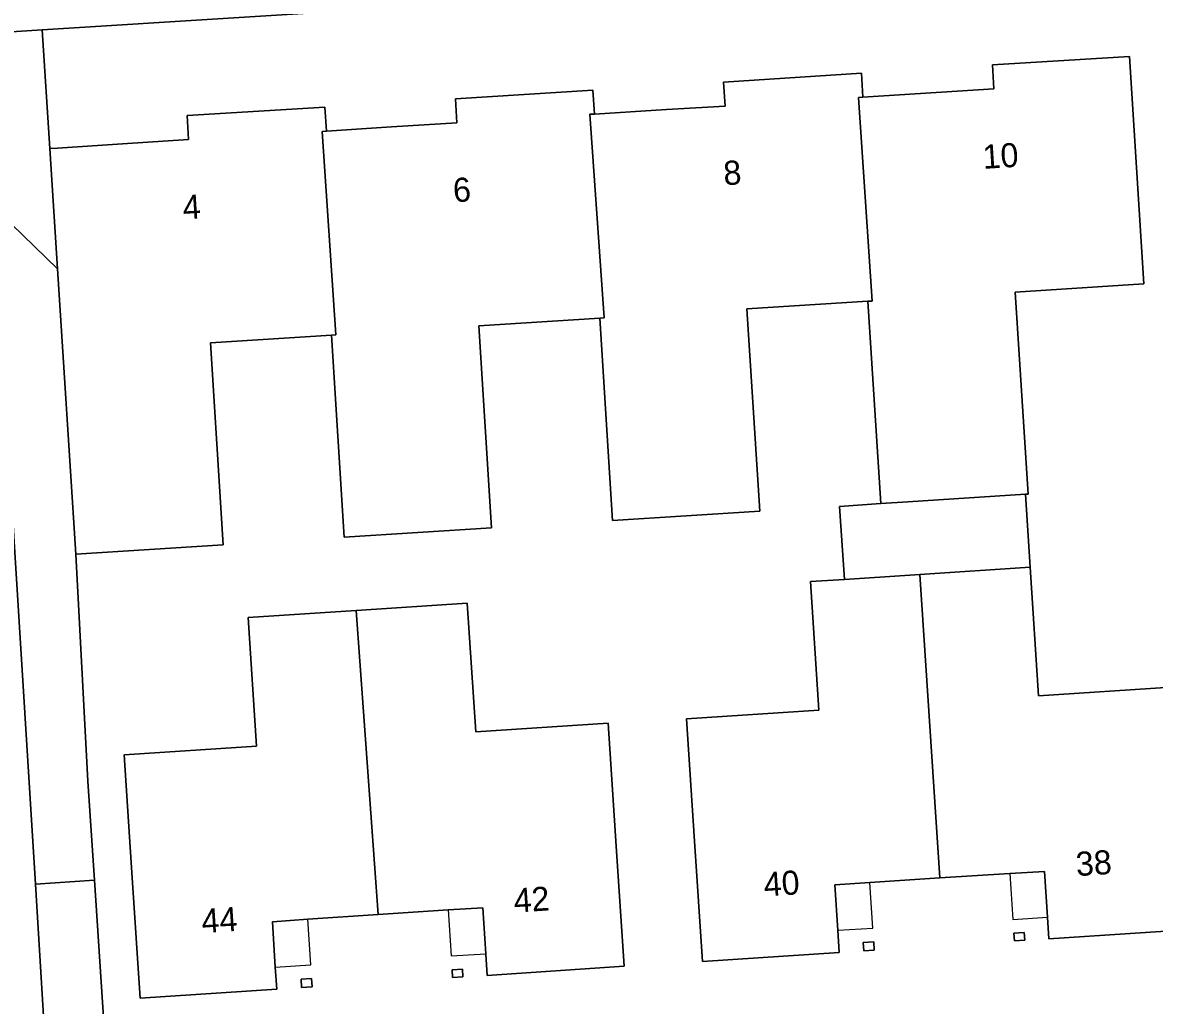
# Model space of a CAD drawing. Extents: x 159626 to 160723, y 388173 to 389416.
# Drawn here: x 160305.5 to 160352.44, y 388424.2 to 388464.98 of the extents above; entities that cross this region are included whole.
import ezdxf

# ---------------------------------------------------------------- set-up
doc = ezdxf.new("R2010")
doc.units = 0
for name, color, linetype in [('IMGEO_Erf', 7, 'Continuous'), ('IMGEO_Groenvoorziening', 7, 'Continuous'), ('IMGEO_Pand', 7, 'Continuous'), ('IMGEO_Pand_nummerreeks', 7, 'Continuous'), ('IMGEO_Pand_overbouw', 7, 'Continuous'), ('IMGEO_Voetpad_open', 7, 'Continuous')]:
    doc.layers.add(name, color=color, linetype=linetype)

msp = doc.modelspace()

# ---------------------------------------------------------------- linework, layer by layer
at = {"layer": 'IMGEO_Erf'}
for points in [[(160354.228, 388467.691), (160306.314, 388464.676), (160306.63, 388459.75), (160306.944, 388459.77), (160309.646, 388459.945), (160312.385, 388460.123), (160312.32, 388461.12), (160318.04, 388461.47), (160318.104, 388460.474), (160320.794, 388460.648), (160323.514, 388460.824), (160323.45, 388461.82), (160329.15, 388462.18), (160329.211, 388461.184), (160332.205, 388461.366), (160334.631, 388461.514), (160334.57, 388462.51), (160340.29, 388462.88), (160340.352, 388461.884), (160345.782, 388462.224), (160345.72, 388463.22), (160351.41, 388463.57), (160352.006, 388454.136), (160346.67, 388453.8), (160347.2, 388445.413), (160347.091, 388445.406), (160347.288, 388442.379), (160347.635, 388437.043), (160353.12, 388437.4)], [(160353.76, 388427.33), (160348.057, 388426.962), (160347.999, 388427.859), (160347.877, 388429.756), (160346.447, 388429.675), (160343.543, 388429.485), (160340.637, 388429.295), (160339.187, 388429.198), (160339.309, 388427.314), (160339.369, 388426.394), (160333.69, 388426.02), (160333.365, 388431.01), (160333.034, 388436.093), (160338.52, 388436.45), (160338.172, 388441.785), (160339.58, 388441.877), (160339.383, 388444.904), (160341.087, 388445.027), (160340.557, 388453.414), (160335.541, 388453.097), (160336.071, 388444.71), (160329.968, 388444.325), (160329.438, 388452.712)], [(160329.438, 388452.712), (160324.422, 388452.395), (160324.952, 388444.008), (160318.839, 388443.623), (160318.31, 388452.009), (160313.294, 388451.693), (160313.823, 388443.306), (160307.71, 388442.92), (160308.212, 388433.506), (160308.484, 388429.388), (160309.04, 388420.951), (160354.932, 388423.897)]]:
    msp.add_lwpolyline(points, dxfattribs=at)
for points in [[(160324.292, 388435.549), (160329.787, 388435.91), (160330.122, 388430.81), (160330.45, 388425.82), (160324.773, 388425.445), (160324.715, 388426.342), (160324.593, 388428.24), (160323.147, 388428.16), (160320.243, 388427.97), (160317.327, 388427.78), (160315.857, 388427.668), (160315.979, 388425.788), (160316.038, 388424.873), (160310.37, 388424.5), (160310.042, 388429.49), (160309.707, 388434.59), (160315.201, 388434.951), (160314.85, 388440.296), (160319.33, 388440.59), (160323.941, 388440.893)], [(160347.039, 388427.217), (160347.059, 388426.898), (160346.63, 388426.87), (160346.609, 388427.189)], [(160340.798, 388426.832), (160340.82, 388426.49), (160340.385, 388426.461), (160340.362, 388426.805)], [(160323.764, 388425.379), (160323.33, 388425.35), (160323.309, 388425.671), (160323.744, 388425.699)], [(160317.488, 388425.308), (160317.51, 388424.97), (160317.07, 388424.941), (160317.047, 388425.28)]]:
    msp.add_lwpolyline(points, close=True, dxfattribs=at)
at = {"layer": 'IMGEO_Groenvoorziening'}
for points in [[(160306.314, 388464.676), (160301.812, 388464.392), (160302.137, 388459.424), (160306.95, 388454.761), (160306.63, 388459.75)], [(160309.04, 388420.951), (160308.484, 388429.388), (160306.03, 388429.226), (160306.551, 388420.791)]]:
    msp.add_lwpolyline(points, close=True, dxfattribs=at)
for points in [[(160306.95, 388454.761), (160302.137, 388459.424), (160302.176, 388458.835), (160304.289, 388448.608), (160304.292, 388448.591)], [(160304.919, 388447.225), (160306.03, 388429.226), (160308.484, 388429.388), (160308.212, 388433.506), (160307.71, 388442.92), (160306.95, 388454.761)]]:
    msp.add_lwpolyline(points, dxfattribs=at)
at = {"layer": 'IMGEO_Pand'}
for points in [[(160351.41, 388463.57), (160345.72, 388463.22), (160345.782, 388462.224), (160340.352, 388461.884), (160340.172, 388461.873), (160340.737, 388453.425), (160340.557, 388453.414), (160341.087, 388445.027), (160342.21, 388445.098), (160347.091, 388445.406), (160347.2, 388445.413), (160346.67, 388453.8), (160352.006, 388454.136)], [(160329.438, 388452.712), (160329.968, 388444.325), (160336.071, 388444.71), (160335.541, 388453.097), (160340.557, 388453.414), (160340.737, 388453.425), (160340.172, 388461.873), (160340.352, 388461.884), (160340.29, 388462.88), (160334.57, 388462.51), (160334.631, 388461.514), (160332.205, 388461.366), (160329.211, 388461.184), (160329.031, 388461.173), (160329.618, 388452.723)], [(160329.438, 388452.712), (160329.618, 388452.723), (160329.031, 388461.173), (160329.211, 388461.184), (160329.15, 388462.18), (160323.45, 388461.82), (160323.514, 388460.824), (160320.794, 388460.648), (160318.104, 388460.474), (160317.924, 388460.462), (160318.49, 388452.02), (160318.31, 388452.009), (160318.839, 388443.623), (160324.952, 388444.008), (160324.422, 388452.395)], [(160318.104, 388460.474), (160318.04, 388461.47), (160312.32, 388461.12), (160312.385, 388460.123), (160309.646, 388459.945), (160306.944, 388459.77), (160306.63, 388459.75), (160306.95, 388454.761), (160307.71, 388442.92), (160313.823, 388443.306), (160313.294, 388451.693), (160318.31, 388452.009), (160318.49, 388452.02), (160317.924, 388460.462)], [(160347.091, 388445.406), (160342.21, 388445.098), (160341.087, 388445.027), (160339.383, 388444.904), (160339.58, 388441.877), (160342.299, 388442.054), (160342.712, 388442.081), (160347.288, 388442.379)], [(160342.712, 388442.081), (160342.299, 388442.054), (160339.58, 388441.877), (160338.172, 388441.785), (160338.52, 388436.45), (160333.034, 388436.093), (160333.365, 388431.01), (160333.69, 388426.02), (160339.369, 388426.394), (160339.309, 388427.314), (160339.187, 388429.198), (160340.637, 388429.295), (160343.543, 388429.485)], [(160353.12, 388437.4), (160347.635, 388437.043), (160347.288, 388442.379), (160342.712, 388442.081), (160343.543, 388429.485), (160346.447, 388429.675), (160347.877, 388429.756), (160347.999, 388427.859), (160348.057, 388426.962), (160353.76, 388427.33)], [(160319.33, 388440.59), (160314.85, 388440.296), (160315.201, 388434.951), (160309.707, 388434.59), (160310.042, 388429.49), (160310.37, 388424.5), (160316.038, 388424.873), (160315.979, 388425.788), (160315.857, 388427.668), (160317.327, 388427.78), (160320.243, 388427.97)], [(160329.787, 388435.91), (160324.292, 388435.549), (160323.941, 388440.893), (160319.33, 388440.59), (160320.243, 388427.97), (160323.147, 388428.16), (160324.593, 388428.24), (160324.715, 388426.342), (160324.773, 388425.445), (160330.45, 388425.82), (160330.122, 388430.81)], [(160346.609, 388427.189), (160346.63, 388426.87), (160347.059, 388426.898), (160347.039, 388427.217)], [(160340.798, 388426.832), (160340.362, 388426.805), (160340.385, 388426.461), (160340.82, 388426.49)], [(160323.309, 388425.671), (160323.33, 388425.35), (160323.764, 388425.379), (160323.744, 388425.699)], [(160317.488, 388425.308), (160317.047, 388425.28), (160317.07, 388424.941), (160317.51, 388424.97)]]:
    msp.add_lwpolyline(points, close=True, dxfattribs=at)
at = {"layer": 'IMGEO_Pand_overbouw'}
for points in [[(160347.877, 388429.756), (160346.447, 388429.675), (160346.572, 388427.766), (160347.999, 388427.859)], [(160340.637, 388429.295), (160339.187, 388429.198), (160339.309, 388427.314), (160340.76, 388427.409)], [(160324.593, 388428.24), (160323.147, 388428.16), (160323.271, 388426.248), (160324.715, 388426.342)], [(160317.327, 388427.78), (160315.857, 388427.668), (160315.979, 388425.788), (160317.45, 388425.885)]]:
    msp.add_lwpolyline(points, close=True, dxfattribs=at)
at = {"layer": 'IMGEO_Voetpad_open'}
msp.add_lwpolyline([(160354.228, 388467.691), (160354.095, 388469.795), (160351.778, 388469.665), (160306.192, 388466.818), (160303.248, 388466.634), (160280.981, 388465.243), (160281.401, 388462.982), (160299.725, 388464.261), (160301.812, 388464.392), (160306.314, 388464.676)], close=True, dxfattribs=at)
msp.add_lwpolyline([(160303.135, 388446.308), (160303.367, 388442.535), (160304.193, 388429.106), (160304.711, 388420.673), (160306.551, 388420.791), (160306.03, 388429.226), (160304.919, 388447.225)], dxfattribs=at)

# ---------------------------------------------------------------- texts
at = {"layer": 'IMGEO_Pand_nummerreeks'}
for s, rotation, p in [('10', 3.6096, (160345.343, 388458.907)), ('8', 3.6115, (160334.593, 388458.228)), ('6', 3.6115, (160323.379, 388457.52)), ('4', 3.6115, (160312.168, 388456.813)), ('38', 3.6898, (160349.211, 388429.561)), ('40', 3.7701, (160336.267, 388428.715)), ('42', 3.7758, (160325.896, 388428.045)), ('44', 3.7643, (160312.95, 388427.195))]:
    msp.add_text(s, height=1, rotation=rotation, dxfattribs=at).set_placement(p)

doc.saveas('drawing.dxf')
